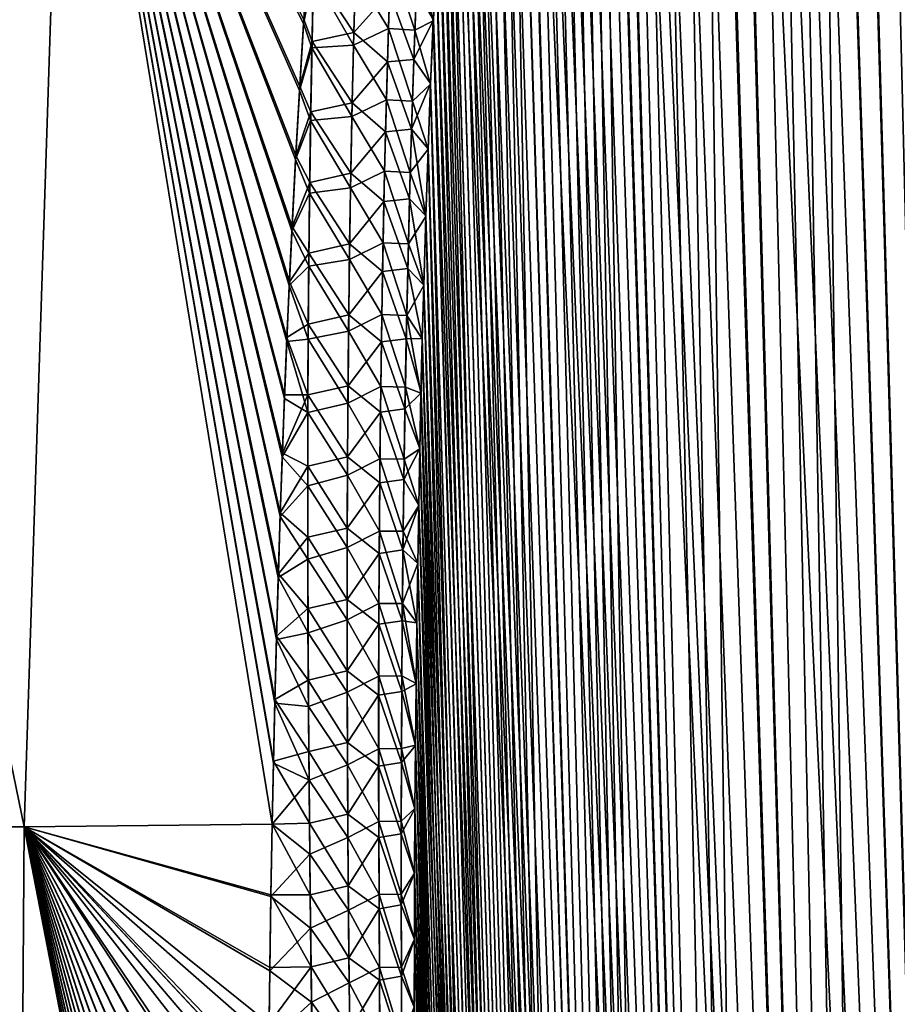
# Model space of a CAD drawing. Header units: metres. Extents: x -109 to 109, y -505 to 40.
# Tile 284 of 331: x 89 to 93.69, y -80.83 to -75.57. Entities that reach past the tile are written whole.
import ezdxf

# ---------------------------------------------------------------- set-up
doc = ezdxf.new("R2010")
doc.units = ezdxf.units.M
doc.layers.add('solid_K244224000C74', color=7, linetype='CONTINUOUS')

msp = doc.modelspace()

# ---------------------------------------------------------------- linework, layer by layer
at = {"layer": 'solid_K244224000C74'}
for points in [[(93.687553, -102.819359, -10.722473), (92.727654, -68.240898, -9.957873), (92.850319, -68.195557, -9.731326)], [(94.380264, -102.819321, 9.522743), (92.856941, -68.193947, 9.719368), (92.734947, -68.23732, 9.944122)], [(93.687553, -102.819359, -10.722473), (92.850319, -68.195557, -9.731326), (92.975037, -68.180695, -9.510736)], [(94.380264, -102.819321, 9.522743), (92.981041, -68.180748, 9.500344), (92.856941, -68.193947, 9.719368)], [(93.687553, -102.819359, -10.722473), (92.975037, -68.180695, -9.510736), (93.103722, -68.195732, -9.292484)], [(94.380264, -102.819321, 9.522743), (93.109276, -68.197083, 9.283277), (92.981041, -68.180748, 9.500344)], [(93.687553, -102.819359, -10.722473), (93.103722, -68.195732, -9.292484), (93.238556, -68.241394, -9.073096)], [(94.380264, -102.819321, 9.522743), (93.243881, -68.243668, 9.064617), (93.109276, -68.197083, 9.283277)], [(93.687553, -102.819359, -10.722473), (92.605217, -68.319817, -10.194491), (92.727654, -68.240898, -9.957873)], [(93.687683, -102.819366, 10.722225), (92.734947, -68.23732, 9.944122), (92.613121, -68.31356, 10.178873)], [(93.687683, -102.819366, 10.722225), (94.380264, -102.819321, 9.522743), (92.734947, -68.23732, 9.944122)], [(94.380058, -102.819336, -9.523075), (93.238556, -68.241394, -9.073096), (93.382187, -68.320358, -8.84892)], [(94.380058, -102.819336, -9.523075), (93.687553, -102.819359, -10.722473), (93.238556, -68.241394, -9.073096)], [(94.380264, -102.819321, 9.522743), (93.387352, -68.323792, 8.841026), (93.243881, -68.243668, 9.064617)], [(93.085175, -102.718887, -11.972528), (92.482307, -68.437492, -10.443848), (92.605217, -68.319817, -10.194491)], [(93.687683, -102.819366, 10.722225), (92.613121, -68.31356, 10.178873), (92.49041, -68.428444, 10.427011)], [(93.687553, -102.819359, -10.722473), (93.085175, -102.718887, -11.972528), (92.605217, -68.319817, -10.194491)], [(94.380058, -102.819336, -9.523075), (93.382187, -68.320358, -8.84892), (93.536407, -68.437996, -8.618258)], [(95.161568, -102.718796, 8.376284), (93.542068, -68.442955, 8.609971), (93.387352, -68.323792, 8.841026)], [(94.380264, -102.819321, 9.522743), (95.161568, -102.718796, 8.376284), (93.387352, -68.323792, 8.841026)], [(93.085175, -102.718887, -11.972528), (92.359482, -68.598389, -10.706372), (92.482307, -68.437492, -10.443848)], [(93.687683, -102.819366, 10.722225), (92.49041, -68.428444, 10.427011), (92.367126, -68.587082, 10.689607)], [(94.380058, -102.819336, -9.523075), (93.536407, -68.437996, -8.618258), (93.702156, -68.598885, -8.380928)], [(95.161568, -102.718796, 8.376284), (93.708611, -68.605797, 8.371897), (93.542068, -68.442955, 8.609971)], [(93.085175, -102.718887, -11.972528), (92.237717, -68.80648, -10.981615), (92.359482, -68.598389, -10.706372)], [(93.687683, -102.819366, 10.722225), (92.367126, -68.587082, 10.689607), (92.244301, -68.793823, 10.966308)], [(93.085175, -102.718887, -11.972528), (92.177711, -68.929382, -11.123451), (92.237717, -68.80648, -10.981615)], [(93.687683, -102.819366, 10.722225), (92.244301, -68.793823, 10.966308), (92.183815, -68.916214, 11.108828)], [(93.085175, -102.718887, -11.972528), (92.118477, -69.065025, -11.267893), (92.177711, -68.929382, -11.123451)], [(93.687683, -102.819366, 10.722225), (92.183815, -68.916214, 11.108828), (92.124107, -69.051445, 11.253963)], [(93.085175, -102.718887, -11.972528), (92.060333, -69.214005, -11.414376), (92.118477, -69.065025, -11.267893)], [(93.085228, -102.718903, 11.972405), (92.124107, -69.051445, 11.253963), (92.065521, -69.200081, 11.401098)], [(93.085228, -102.718903, 11.972405), (93.687683, -102.819366, 10.722225), (92.124107, -69.051445, 11.253963)], [(93.085228, -102.718903, 11.972405), (92.065521, -69.200081, 11.401098), (92.008018, -69.361885, 11.550406)], [(92.575287, -102.516273, -13.271167), (92.003227, -69.376099, -11.563077), (92.060333, -69.214005, -11.414376)], [(93.085175, -102.718887, -11.972528), (92.575287, -102.516273, -13.271167), (92.060333, -69.214005, -11.414376)], [(92.575287, -102.516273, -13.271167), (91.947357, -69.551849, -11.71372), (92.003227, -69.376099, -11.563077)], [(93.085228, -102.718903, 11.972405), (92.008018, -69.361885, 11.550406), (91.951752, -69.537445, 11.701672)], [(92.575287, -102.516273, -13.271167), (91.892822, -69.741516, -11.866115), (91.947357, -69.551849, -11.71372)], [(93.085228, -102.718903, 11.972405), (91.951752, -69.537445, 11.701672), (91.89682, -69.727036, 11.854755)], [(92.575287, -102.516273, -13.271167), (91.839638, -69.945023, -12.020344), (91.892822, -69.741516, -11.866115)], [(93.085228, -102.718903, 11.972405), (91.89682, -69.727036, 11.854755), (91.843239, -69.930588, 12.009709)], [(93.085228, -102.718903, 11.972405), (91.843239, -69.930588, 12.009709), (91.791153, -70.148834, 12.166296)], [(92.575287, -102.516273, -13.271167), (91.787926, -70.163132, -12.176224), (91.839638, -69.945023, -12.020344)], [(92.575287, -102.516273, -13.271167), (91.737694, -70.39566, -12.333764), (91.787926, -70.163132, -12.176224)], [(93.085228, -102.718903, 11.972405), (91.791153, -70.148834, 12.166296), (91.740585, -70.381607, 12.324515)], [(92.575287, -102.516273, -13.271167), (91.689018, -70.643066, -12.49292), (91.737694, -70.39566, -12.333764)], [(93.085228, -102.718903, 11.972405), (91.740585, -70.381607, 12.324515), (91.691589, -70.629356, 12.484334)], [(92.575287, -102.516273, -13.271167), (91.641975, -70.906036, -12.653593), (91.689018, -70.643066, -12.49292)], [(93.085228, -102.718903, 11.972405), (91.691589, -70.629356, 12.484334), (91.644249, -70.892731, 12.645655)], [(92.575287, -102.516273, -13.271167), (91.596565, -71.184235, -12.81581), (91.641975, -70.906036, -12.653593)], [(92.575294, -102.516273, 13.271149), (91.644249, -70.892731, 12.645655), (91.598572, -71.171425, 12.808501)], [(92.575294, -102.516273, 13.271149), (93.085228, -102.718903, 11.972405), (91.644249, -70.892731, 12.645655)], [(92.161346, -102.208305, -14.616208), (91.552879, -71.478668, -12.979512), (91.596565, -71.184235, -12.81581)], [(92.575294, -102.516273, 13.271149), (91.598572, -71.171425, 12.808501), (91.554619, -71.466408, 12.972818)], [(92.575287, -102.516273, -13.271167), (92.161346, -102.208305, -14.616208), (91.596565, -71.184235, -12.81581)], [(92.161346, -102.208305, -14.616208), (91.510941, -71.789551, -13.144675), (91.552879, -71.478668, -12.979512)], [(92.575294, -102.516273, 13.271149), (91.554619, -71.466408, 12.972818), (91.512451, -71.777885, 13.138582)], [(92.575294, -102.516273, 13.271149), (91.512451, -71.777885, 13.138582), (91.472076, -72.105949, 13.305785)], [(92.161346, -102.208305, -14.616208), (91.470779, -72.116959, -13.311293), (91.510941, -71.789551, -13.144675)], [(92.161346, -102.208305, -14.616208), (91.432487, -72.462158, -13.479303), (91.470779, -72.116959, -13.311293)], [(92.575294, -102.516273, 13.271149), (91.472076, -72.105949, 13.305785), (91.433578, -72.451843, 13.474362)], [(92.161346, -102.208305, -14.616208), (91.40799, -72.701927, -13.592093), (91.432487, -72.462158, -13.479303)], [(92.575294, -102.516273, 13.271149), (91.433578, -72.451843, 13.474362), (91.408966, -72.692101, 13.587521)], [(92.161346, -102.208305, -14.616208), (91.384338, -72.9496, -13.705495), (91.40799, -72.701927, -13.592093)], [(92.575294, -102.516273, 13.271149), (91.408966, -72.692101, 13.587521), (91.385201, -72.940277, 13.701282)], [(92.161346, -102.208305, -14.616208), (91.361557, -73.205666, -13.81948), (91.384338, -72.9496, -13.705495)], [(92.575294, -102.516273, 13.271149), (91.385201, -72.940277, 13.701282), (91.362312, -73.196869, 13.815616)], [(89.022659, -79.883408, -18.383165), (87.621574, -79.883408, -19.263136), (87.632942, -73.114449, -17.304005)], [(87.62159, -79.883408, 19.263128), (89.022682, -79.883408, 18.383152), (87.633018, -73.114449, 17.303957)], [(89.022659, -79.883408, -18.383165), (87.632942, -73.114449, -17.304005), (89.243698, -73.114449, -16.154539)], [(89.022682, -79.883408, 18.383152), (89.24379, -73.114449, 16.154469), (87.633018, -73.114449, 17.303957)], [(90.350464, -79.868698, -17.400587), (89.022659, -79.883408, -18.383165), (89.243698, -73.114449, -16.154539)], [(89.022682, -79.883408, 18.383152), (90.350464, -79.868629, 17.40057), (89.24379, -73.114449, 16.154469)], [(90.357277, -79.542076, -17.30385), (90.350464, -79.868698, -17.400587), (89.243698, -73.114449, -16.154539)], [(90.364746, -79.221649, -17.20693), (90.357277, -79.542076, -17.30385), (89.243698, -73.114449, -16.154539)], [(90.373482, -78.881996, -17.102007), (90.364746, -79.221649, -17.20693), (89.243698, -73.114449, -16.154539)], [(90.382851, -78.548935, -16.996912), (90.373482, -78.881996, -17.102007), (89.243698, -73.114449, -16.154539)], [(90.393066, -78.223076, -16.891724), (90.382851, -78.548935, -16.996912), (89.243698, -73.114449, -16.154539)], [(90.404129, -77.904388, -16.786482), (90.393066, -78.223076, -16.891724), (89.243698, -73.114449, -16.154539)], [(90.415993, -77.592575, -16.681208), (90.404129, -77.904388, -16.786482), (89.243698, -73.114449, -16.154539)], [(90.428566, -77.2873, -16.575918), (90.415993, -77.592575, -16.681208), (89.243698, -73.114449, -16.154539)], [(90.441795, -76.988243, -16.470633), (90.428566, -77.2873, -16.575918), (89.243698, -73.114449, -16.154539)], [(90.45562, -76.695183, -16.365362), (90.441795, -76.988243, -16.470633), (89.243698, -73.114449, -16.154539)], [(90.475288, -76.314552, -16.225111), (90.45562, -76.695183, -16.365362), (89.243698, -73.114449, -16.154539)], [(90.496353, -75.945259, -16.085047), (90.475288, -76.314552, -16.225111), (89.243698, -73.114449, -16.154539)], [(90.518623, -75.586678, -15.945222), (90.496353, -75.945259, -16.085047), (89.243698, -73.114449, -16.154539)], [(90.541954, -75.23819, -15.805678), (90.518623, -75.586678, -15.945222), (89.243698, -73.114449, -16.154539)], [(90.497643, -75.923439, 16.076656), (90.52005, -75.564568, 15.936481), (89.24379, -73.114449, 16.154469)], [(90.476463, -76.293045, 16.217066), (90.497643, -75.923439, 16.076656), (89.24379, -73.114449, 16.154469)], [(90.456665, -76.674004, 16.35766), (90.476463, -76.293045, 16.217066), (89.24379, -73.114449, 16.154469)], [(90.442757, -76.967331, 16.463184), (90.456665, -76.674004, 16.35766), (89.24379, -73.114449, 16.154469)], [(90.429451, -77.266655, 16.568724), (90.442757, -76.967331, 16.463184), (89.24379, -73.114449, 16.154469)], [(90.416794, -77.57222, 16.674261), (90.429451, -77.266655, 16.568724), (89.24379, -73.114449, 16.154469)], [(90.404861, -77.884331, 16.779783), (90.416794, -77.57222, 16.674261), (89.24379, -73.114449, 16.154469)], [(90.393715, -78.203323, 16.885271), (90.404861, -77.884331, 16.779783), (89.24379, -73.114449, 16.154469)], [(90.383438, -78.529495, 16.990702), (90.393715, -78.203323, 16.885271), (89.24379, -73.114449, 16.154469)], [(90.374001, -78.862877, 17.096033), (90.383438, -78.529495, 16.990702), (89.24379, -73.114449, 16.154469)], [(90.365204, -79.202866, 17.201191), (90.374001, -78.862877, 17.096033), (89.24379, -73.114449, 16.154469)], [(90.357483, -79.532463, 17.300978), (90.365204, -79.202866, 17.201191), (89.24379, -73.114449, 16.154469)], [(90.350464, -79.868629, 17.40057), (90.357483, -79.532463, 17.300978), (89.24379, -73.114449, 16.154469)], [(92.575294, -102.516273, 13.271149), (91.362312, -73.196869, 13.815616), (91.34034, -73.462181, 13.930505)], [(92.161346, -102.208305, -14.616208), (91.339684, -73.470436, -13.934031), (91.361557, -73.205666, -13.81948)], [(92.575294, -102.516273, 13.271149), (91.34034, -73.462181, 13.930505), (91.319244, -73.73571, 14.045978)], [(92.161346, -102.208305, -14.616208), (91.318672, -73.743416, -14.049176), (91.339684, -73.470436, -13.934031)], [(92.161346, -102.208305, -14.616208), (91.298576, -74.024963, -14.164884), (91.318672, -73.743416, -14.049176)], [(92.161339, -102.208298, 14.616241), (91.319244, -73.73571, 14.045978), (91.299057, -74.01783, 14.162003)], [(92.161339, -102.208298, 14.616241), (92.575294, -102.516273, 13.271149), (91.319244, -73.73571, 14.045978)], [(91.991692, -102.013245, -15.30547), (91.279404, -74.315659, -14.281111), (91.298576, -74.024963, -14.164884)], [(92.161339, -102.208298, 14.616241), (91.299057, -74.01783, 14.162003), (91.279823, -74.309105, 14.278535)], [(92.161346, -102.208305, -14.616208), (91.991692, -102.013245, -15.30547), (91.298576, -74.024963, -14.164884)], [(91.991692, -102.013245, -15.30547), (91.2612, -74.615837, -14.397833), (91.279404, -74.315659, -14.281111)], [(92.161339, -102.208298, 14.616241), (91.279823, -74.309105, 14.278535), (91.261543, -74.609863, 14.395551)], [(91.991692, -102.013245, -15.30547), (91.243927, -74.924911, -14.515097), (91.2612, -74.615837, -14.397833)], [(92.161339, -102.208298, 14.616241), (91.261543, -74.609863, 14.395551), (91.244209, -74.919533, 14.513095)], [(91.991692, -102.013245, -15.30547), (91.227608, -75.243347, -14.632849), (91.243927, -74.924911, -14.515097)], [(92.161339, -102.208298, 14.616241), (91.244209, -74.919533, 14.513095), (91.227844, -75.238571, 14.631117)], [(90.571304, -75.329353, -15.810246), (90.518623, -75.586678, -15.945222), (90.541954, -75.23819, -15.805678)], [(90.795502, -75.322144, -15.564794), (90.984802, -75.233055, -15.255781), (90.972168, -75.612907, -15.391728)], [(91.114044, -75.622757, -15.091098), (90.972168, -75.612907, -15.391728), (90.984802, -75.233055, -15.255781)], [(91.128937, -75.244736, -14.955841), (91.114044, -75.622757, -15.091098), (90.984802, -75.233055, -15.255781)], [(91.128937, -75.244736, -14.955841), (91.212296, -75.5718, -14.751021), (91.114044, -75.622757, -15.091098)], [(91.122101, -75.409203, 15.015541), (91.212486, -75.567635, 14.749548), (91.227844, -75.238571, 14.631117)], [(91.128937, -75.244736, -14.955841), (91.227608, -75.243347, -14.632849), (91.212296, -75.5718, -14.751021)], [(91.991692, -102.013245, -15.30547), (91.212296, -75.5718, -14.751021), (91.227608, -75.243347, -14.632849)], [(92.161339, -102.208298, 14.616241), (91.227844, -75.238571, 14.631117), (91.212486, -75.567635, 14.749548)], [(90.563446, -75.682312, 15.936721), (90.571808, -75.30645, 15.801976), (90.52005, -75.564568, 15.936481)], [(90.786888, -75.634125, 15.676432), (90.571808, -75.30645, 15.801976), (90.563446, -75.682312, 15.936721)], [(90.786888, -75.634125, 15.676432), (90.797203, -75.258972, 15.542088), (90.571808, -75.30645, 15.801976)], [(90.978172, -75.42067, 15.323739), (90.797203, -75.258972, 15.542088), (90.786888, -75.634125, 15.676432)], [(90.571304, -75.329353, -15.810246), (90.56282, -75.716858, -15.948851), (90.518623, -75.586678, -15.945222)], [(90.785347, -75.70237, -15.700244), (90.56282, -75.716858, -15.948851), (90.571304, -75.329353, -15.810246)], [(90.795502, -75.322144, -15.564794), (90.785347, -75.70237, -15.700244), (90.571304, -75.329353, -15.810246)], [(90.795502, -75.322144, -15.564794), (90.972168, -75.612907, -15.391728), (90.785347, -75.70237, -15.700244)], [(91.108246, -75.779449, 15.146378), (91.122101, -75.409203, 15.015541), (90.978172, -75.42067, 15.323739)], [(91.108246, -75.779449, 15.146378), (91.212486, -75.567635, 14.749548), (91.122101, -75.409203, 15.015541)], [(90.966599, -75.792351, 15.454904), (90.978172, -75.42067, 15.323739), (90.786888, -75.634125, 15.676432)], [(91.108246, -75.779449, 15.146378), (90.978172, -75.42067, 15.323739), (90.966599, -75.792351, 15.454904)], [(90.563446, -75.682312, 15.936721), (90.52005, -75.564568, 15.936481), (90.497643, -75.923439, 16.076656)], [(91.108246, -75.779449, 15.146378), (91.198158, -75.907059, 14.868356), (91.212486, -75.567635, 14.749548)], [(91.114044, -75.622757, -15.091098), (91.212296, -75.5718, -14.751021), (91.198013, -75.910622, -14.869582)], [(91.991692, -102.013245, -15.30547), (91.198013, -75.910622, -14.869582), (91.212296, -75.5718, -14.751021)], [(91.991684, -102.013237, 15.305506), (91.212486, -75.567635, 14.749548), (91.198158, -75.907059, 14.868356)], [(91.991684, -102.013237, 15.305506), (92.161339, -102.208298, 14.616241), (91.212486, -75.567635, 14.749548)], [(90.56282, -75.716858, -15.948851), (90.496353, -75.945259, -16.085047), (90.518623, -75.586678, -15.945222)], [(90.785347, -75.70237, -15.700244), (90.972168, -75.612907, -15.391728), (90.961159, -75.993935, -15.524176)], [(91.100838, -76.002136, -15.222906), (90.961159, -75.993935, -15.524176), (90.972168, -75.612907, -15.391728)], [(91.114044, -75.622757, -15.091098), (91.100838, -76.002136, -15.222906), (90.972168, -75.612907, -15.391728)], [(91.114044, -75.622757, -15.091098), (91.198013, -75.910622, -14.869582), (91.100838, -76.002136, -15.222906)], [(90.778099, -76.010284, 15.807333), (90.786888, -75.634125, 15.676432), (90.563446, -75.682312, 15.936721)], [(90.966599, -75.792351, 15.454904), (90.786888, -75.634125, 15.676432), (90.778099, -76.010284, 15.807333)], [(90.56282, -75.716858, -15.948851), (90.555862, -76.105255, -16.083813), (90.496353, -75.945259, -16.085047)], [(90.556541, -76.059029, 16.068012), (90.563446, -75.682312, 15.936721), (90.497643, -75.923439, 16.076656)], [(90.776718, -76.083588, -15.832211), (90.555862, -76.105255, -16.083813), (90.56282, -75.716858, -15.948851)], [(90.778099, -76.010284, 15.807333), (90.563446, -75.682312, 15.936721), (90.556541, -76.059029, 16.068012)], [(90.785347, -75.70237, -15.700244), (90.776718, -76.083588, -15.832211), (90.56282, -75.716858, -15.948851)], [(90.785347, -75.70237, -15.700244), (90.961159, -75.993935, -15.524176), (90.776718, -76.083588, -15.832211)], [(91.095963, -76.150963, 15.273969), (91.108246, -75.779449, 15.146378), (90.966599, -75.792351, 15.454904)], [(91.095963, -76.150963, 15.273969), (91.198158, -75.907059, 14.868356), (91.108246, -75.779449, 15.146378)], [(90.956543, -76.165131, 15.582787), (90.966599, -75.792351, 15.454904), (90.778099, -76.010284, 15.807333)], [(91.095963, -76.150963, 15.273969), (90.966599, -75.792351, 15.454904), (90.956543, -76.165131, 15.582787)], [(90.556541, -76.059029, 16.068012), (90.497643, -75.923439, 16.076656), (90.476463, -76.293045, 16.217066)], [(91.095963, -76.150963, 15.273969), (91.184822, -76.256195, 14.98761), (91.198158, -75.907059, 14.868356)], [(91.100838, -76.002136, -15.222906), (91.198013, -75.910622, -14.869582), (91.184715, -76.259148, -14.9886)], [(91.847855, -101.790222, -16.005117), (91.184715, -76.259148, -14.9886), (91.198013, -75.910622, -14.869582)], [(91.991684, -102.013237, 15.305506), (91.198158, -75.907059, 14.868356), (91.184822, -76.256195, 14.98761)], [(91.991692, -102.013245, -15.30547), (91.847855, -101.790222, -16.005117), (91.198013, -75.910622, -14.869582)], [(90.555862, -76.105255, -16.083813), (90.475288, -76.314552, -16.225111), (90.496353, -75.945259, -16.085047)], [(90.770721, -76.387367, 15.934959), (90.778099, -76.010284, 15.807333), (90.556541, -76.059029, 16.068012)], [(90.956543, -76.165131, 15.582787), (90.778099, -76.010284, 15.807333), (90.770721, -76.387367, 15.934959)], [(90.776718, -76.083588, -15.832211), (90.961159, -75.993935, -15.524176), (90.95166, -76.376076, -15.653276)], [(91.089203, -76.382782, -15.351422), (90.95166, -76.376076, -15.653276), (90.961159, -75.993935, -15.524176)], [(91.100838, -76.002136, -15.222906), (91.089203, -76.382782, -15.351422), (90.961159, -75.993935, -15.524176)], [(91.100838, -76.002136, -15.222906), (91.184715, -76.259148, -14.9886), (91.089203, -76.382782, -15.351422)], [(90.550987, -76.436539, 16.196011), (90.556541, -76.059029, 16.068012), (90.476463, -76.293045, 16.217066)], [(90.770721, -76.387367, 15.934959), (90.556541, -76.059029, 16.068012), (90.550987, -76.436539, 16.196011)], [(90.776718, -76.083588, -15.832211), (90.769524, -76.465752, -15.960835), (90.555862, -76.105255, -16.083813)], [(90.776718, -76.083588, -15.832211), (90.95166, -76.376076, -15.653276), (90.769524, -76.465752, -15.960835)], [(90.555862, -76.105255, -16.083813), (90.550331, -76.494499, -16.215279), (90.475288, -76.314552, -16.225111)], [(90.769524, -76.465752, -15.960835), (90.550331, -76.494499, -16.215279), (90.555862, -76.105255, -16.083813)], [(91.085144, -76.523643, 15.398458), (91.095963, -76.150963, 15.273969), (90.956543, -76.165131, 15.582787)], [(91.085144, -76.523643, 15.398458), (91.172516, -76.615616, 15.107229), (91.095963, -76.150963, 15.273969)], [(91.095963, -76.150963, 15.273969), (91.172516, -76.615616, 15.107229), (91.184822, -76.256195, 14.98761)], [(90.947876, -76.538933, 15.70754), (90.956543, -76.165131, 15.582787), (90.770721, -76.387367, 15.934959)], [(91.085144, -76.523643, 15.398458), (90.956543, -76.165131, 15.582787), (90.947876, -76.538933, 15.70754)], [(91.991684, -102.013237, 15.305506), (91.184822, -76.256195, 14.98761), (91.172516, -76.615616, 15.107229)], [(90.550987, -76.436539, 16.196011), (90.476463, -76.293045, 16.217066), (90.456665, -76.674004, 16.35766)], [(91.089203, -76.382782, -15.351422), (91.184715, -76.259148, -14.9886), (91.17244, -76.61795, -15.107995)], [(91.847855, -101.790222, -16.005117), (91.17244, -76.61795, -15.107995), (91.184715, -76.259148, -14.9886)], [(90.550331, -76.494499, -16.215279), (90.45562, -76.695183, -16.365362), (90.475288, -76.314552, -16.225111)], [(90.764656, -76.76532, 16.059439), (90.770721, -76.387367, 15.934959), (90.550987, -76.436539, 16.196011)], [(90.947876, -76.538933, 15.70754), (90.770721, -76.387367, 15.934959), (90.764656, -76.76532, 16.059439)], [(90.769524, -76.465752, -15.960835), (90.95166, -76.376076, -15.653276), (90.943588, -76.759247, -15.779156)], [(91.079048, -76.764603, -15.476766), (90.943588, -76.759247, -15.779156), (90.95166, -76.376076, -15.653276)], [(91.089203, -76.382782, -15.351422), (91.079048, -76.764603, -15.476766), (90.95166, -76.376076, -15.653276)], [(91.089203, -76.382782, -15.351422), (91.17244, -76.61795, -15.107995), (91.079048, -76.764603, -15.476766)], [(90.5467, -76.814804, 16.320837), (90.550987, -76.436539, 16.196011), (90.456665, -76.674004, 16.35766)], [(90.764656, -76.76532, 16.059439), (90.550987, -76.436539, 16.196011), (90.5467, -76.814804, 16.320837)], [(90.769524, -76.465752, -15.960835), (90.763672, -76.848808, -16.086243), (90.550331, -76.494499, -16.215279)], [(90.769524, -76.465752, -15.960835), (90.943588, -76.759247, -15.779156), (90.763672, -76.848808, -16.086243)], [(90.550331, -76.494499, -16.215279), (90.546143, -76.884544, -16.343388), (90.45562, -76.695183, -16.365362)], [(90.763672, -76.848808, -16.086243), (90.546143, -76.884544, -16.343388), (90.550331, -76.494499, -16.215279)], [(90.940536, -76.913689, 15.829275), (90.947876, -76.538933, 15.70754), (90.764656, -76.76532, 16.059439)], [(91.075706, -76.897423, 15.519967), (90.947876, -76.538933, 15.70754), (90.940536, -76.913689, 15.829275)], [(91.075706, -76.897423, 15.519967), (91.085144, -76.523643, 15.398458), (90.947876, -76.538933, 15.70754)], [(91.075706, -76.897423, 15.519967), (91.161293, -76.986061, 15.227113), (91.085144, -76.523643, 15.398458)], [(91.085144, -76.523643, 15.398458), (91.161293, -76.986061, 15.227113), (91.172516, -76.615616, 15.107229)], [(91.079048, -76.764603, -15.476766), (91.17244, -76.61795, -15.107995), (91.16124, -76.987785, -15.227665)], [(91.847855, -101.790222, -16.005117), (91.16124, -76.987785, -15.227665), (91.17244, -76.61795, -15.107995)], [(91.991684, -102.013237, 15.305506), (91.172516, -76.615616, 15.107229), (91.161293, -76.986061, 15.227113)], [(90.5467, -76.814804, 16.320837), (90.456665, -76.674004, 16.35766), (90.442757, -76.967331, 16.463184)], [(90.546143, -76.884544, -16.343388), (90.441795, -76.988243, -16.470633), (90.45562, -76.695183, -16.365362)], [(90.759834, -77.144096, 16.18088), (90.764656, -76.76532, 16.059439), (90.5467, -76.814804, 16.320837)], [(90.940536, -76.913689, 15.829275), (90.764656, -76.76532, 16.059439), (90.759834, -77.144096, 16.18088)], [(90.763672, -76.848808, -16.086243), (90.943588, -76.759247, -15.779156), (90.936852, -77.143394, -15.901934)], [(91.070274, -77.14753, -15.599052), (90.936852, -77.143394, -15.901934), (90.943588, -76.759247, -15.779156)], [(91.079048, -76.764603, -15.476766), (91.070274, -77.14753, -15.599052), (90.943588, -76.759247, -15.779156)], [(91.079048, -76.764603, -15.476766), (91.16124, -76.987785, -15.227665), (91.070274, -77.14753, -15.599052)], [(90.543602, -77.193787, 16.442612), (90.5467, -76.814804, 16.320837), (90.442757, -76.967331, 16.463184)], [(90.759834, -77.144096, 16.18088), (90.5467, -76.814804, 16.320837), (90.543602, -77.193787, 16.442612)], [(90.546143, -76.884544, -16.343388), (90.543198, -77.275337, -16.468279), (90.441795, -76.988243, -16.470633)], [(90.759079, -77.232697, -16.208559), (90.543198, -77.275337, -16.468279), (90.546143, -76.884544, -16.343388)], [(90.763672, -76.848808, -16.086243), (90.759079, -77.232697, -16.208559), (90.546143, -76.884544, -16.343388)], [(90.763672, -76.848808, -16.086243), (90.936852, -77.143394, -15.901934), (90.759079, -77.232697, -16.208559)], [(90.934425, -77.289352, 15.948098), (90.940536, -76.913689, 15.829275), (90.759834, -77.144096, 16.18088)], [(91.067558, -77.272232, 15.638593), (90.940536, -76.913689, 15.829275), (90.934425, -77.289352, 15.948098)], [(91.067558, -77.272232, 15.638593), (91.075706, -76.897423, 15.519967), (90.940536, -76.913689, 15.829275)], [(91.067558, -77.272232, 15.638593), (91.153595, -77.271439, 15.317158), (91.075706, -76.897423, 15.519967)], [(91.075706, -76.897423, 15.519967), (91.153595, -77.271439, 15.317158), (91.161293, -76.986061, 15.227113)], [(90.543198, -77.275337, -16.468279), (90.428566, -77.2873, -16.575918), (90.441795, -76.988243, -16.470633)], [(90.543602, -77.193787, 16.442612), (90.442757, -76.967331, 16.463184), (90.429451, -77.266655, 16.568724)], [(91.070274, -77.14753, -15.599052), (91.16124, -76.987785, -15.227665), (91.153564, -77.272713, -15.317557)], [(91.847855, -101.790222, -16.005117), (91.153564, -77.272713, -15.317557), (91.16124, -76.987785, -15.227665)], [(91.991684, -102.013237, 15.305506), (91.161293, -76.986061, 15.227113), (91.153595, -77.271439, 15.317158)], [(90.75618, -77.523651, 16.299398), (90.759834, -77.144096, 16.18088), (90.543602, -77.193787, 16.442612)], [(90.934425, -77.289352, 15.948098), (90.759834, -77.144096, 16.18088), (90.75618, -77.523651, 16.299398)], [(90.759079, -77.232697, -16.208559), (90.936852, -77.143394, -15.901934), (90.931358, -77.52845, -16.021734)], [(91.062805, -77.531494, -15.718397), (90.931358, -77.52845, -16.021734), (90.936852, -77.143394, -15.901934)], [(91.070274, -77.14753, -15.599052), (91.062805, -77.531494, -15.718397), (90.936852, -77.143394, -15.901934)], [(91.070274, -77.14753, -15.599052), (91.146469, -77.56356, -15.407648), (91.062805, -77.531494, -15.718397)], [(91.070274, -77.14753, -15.599052), (91.153564, -77.272713, -15.317557), (91.146469, -77.56356, -15.407648)], [(90.541611, -77.573448, 16.561447), (90.543602, -77.193787, 16.442612), (90.429451, -77.266655, 16.568724)], [(90.75618, -77.523651, 16.299398), (90.543602, -77.193787, 16.442612), (90.541611, -77.573448, 16.561447)], [(90.759079, -77.232697, -16.208559), (90.755646, -77.617363, -16.327915), (90.543198, -77.275337, -16.468279)], [(90.759079, -77.232697, -16.208559), (90.931358, -77.52845, -16.021734), (90.755646, -77.617363, -16.327915)], [(90.541405, -77.66684, -16.590088), (90.415993, -77.592575, -16.681208), (90.428566, -77.2873, -16.575918)], [(90.541611, -77.573448, 16.561447), (90.429451, -77.266655, 16.568724), (90.416794, -77.57222, 16.674261)], [(90.543198, -77.275337, -16.468279), (90.541405, -77.66684, -16.590088), (90.428566, -77.2873, -16.575918)], [(90.755646, -77.617363, -16.327915), (90.541405, -77.66684, -16.590088), (90.543198, -77.275337, -16.468279)], [(90.929482, -77.665863, 16.064114), (90.934425, -77.289352, 15.948098), (90.75618, -77.523651, 16.299398)], [(91.060631, -77.64801, 15.754434), (90.934425, -77.289352, 15.948098), (90.929482, -77.665863, 16.064114)], [(91.060631, -77.64801, 15.754434), (91.067558, -77.272232, 15.638593), (90.934425, -77.289352, 15.948098)], [(91.060631, -77.64801, 15.754434), (91.146492, -77.562737, 15.407394), (91.067558, -77.272232, 15.638593)], [(91.067558, -77.272232, 15.638593), (91.146492, -77.562737, 15.407394), (91.153595, -77.271439, 15.317158)], [(91.847855, -101.790222, -16.005117), (91.146469, -77.56356, -15.407648), (91.153564, -77.272713, -15.317557)], [(91.991684, -102.013237, 15.305506), (91.153595, -77.271439, 15.317158), (91.146492, -77.562737, 15.407394)], [(90.541611, -77.573448, 16.561447), (90.416794, -77.57222, 16.674261), (90.404861, -77.884331, 16.779783)], [(90.540649, -77.953743, 16.67746), (90.541611, -77.573448, 16.561447), (90.404861, -77.884331, 16.779783)], [(90.753601, -77.903938, 16.415104), (90.541611, -77.573448, 16.561447), (90.540649, -77.953743, 16.67746)], [(90.753601, -77.903938, 16.415104), (90.75618, -77.523651, 16.299398), (90.541611, -77.573448, 16.561447)], [(90.929482, -77.665863, 16.064114), (90.75618, -77.523651, 16.299398), (90.753601, -77.903938, 16.415104)], [(90.755646, -77.617363, -16.327915), (90.931358, -77.52845, -16.021734), (90.927025, -77.914352, -16.138672)], [(91.056549, -77.916412, -15.834911), (90.927025, -77.914352, -16.138672), (90.931358, -77.52845, -16.021734)], [(91.062805, -77.531494, -15.718397), (91.056549, -77.916412, -15.834911), (90.931358, -77.52845, -16.021734)], [(91.062805, -77.531494, -15.718397), (91.139977, -77.86055, -15.497899), (91.056549, -77.916412, -15.834911)], [(91.060631, -77.64801, 15.754434), (91.139984, -77.860176, 15.497785), (91.146492, -77.562737, 15.407394)], [(91.062805, -77.531494, -15.718397), (91.146469, -77.56356, -15.407648), (91.139977, -77.86055, -15.497899)], [(91.847855, -101.790222, -16.005117), (91.139977, -77.86055, -15.497899), (91.146469, -77.56356, -15.407648)], [(91.991684, -102.013237, 15.305506), (91.146492, -77.562737, 15.407394), (91.139984, -77.860176, 15.497785)], [(90.541405, -77.66684, -16.590088), (90.404129, -77.904388, -16.786482), (90.415993, -77.592575, -16.681208)], [(90.755646, -77.617363, -16.327915), (90.753311, -78.002769, -16.444414), (90.541405, -77.66684, -16.590088)], [(90.755646, -77.617363, -16.327915), (90.927025, -77.914352, -16.138672), (90.753311, -78.002769, -16.444414)], [(90.541405, -77.66684, -16.590088), (90.540695, -78.059013, -16.708921), (90.404129, -77.904388, -16.786482)], [(90.753311, -78.002769, -16.444414), (90.540695, -78.059013, -16.708921), (90.541405, -77.66684, -16.590088)], [(90.925629, -78.043175, 16.177423), (90.929482, -77.665863, 16.064114), (90.753601, -77.903938, 16.415104)], [(91.054848, -78.024696, 15.86759), (90.929482, -77.665863, 16.064114), (90.925629, -78.043175, 16.177423)], [(91.054848, -78.024696, 15.86759), (91.060631, -77.64801, 15.754434), (90.929482, -77.665863, 16.064114)], [(91.054848, -78.024696, 15.86759), (91.139984, -77.860176, 15.497785), (91.060631, -77.64801, 15.754434)], [(90.540649, -77.953743, 16.67746), (90.404861, -77.884331, 16.779783), (90.393715, -78.203323, 16.885271)], [(91.054848, -78.024696, 15.86759), (91.134102, -78.164101, 15.588267), (91.139984, -77.860176, 15.497785)], [(91.056549, -77.916412, -15.834911), (91.139977, -77.86055, -15.497899), (91.134102, -78.164032, -15.588249)], [(91.991684, -102.013237, 15.305506), (91.139984, -77.860176, 15.497785), (91.134102, -78.164101, 15.588267)], [(91.847855, -101.790222, -16.005117), (91.134102, -78.164032, -15.588249), (91.139977, -77.86055, -15.497899)], [(90.540695, -78.059013, -16.708921), (90.393066, -78.223076, -16.891724), (90.404129, -77.904388, -16.786482)], [(90.752045, -78.284912, 16.528097), (90.753601, -77.903938, 16.415104), (90.540649, -77.953743, 16.67746)], [(90.925629, -78.043175, 16.177423), (90.753601, -77.903938, 16.415104), (90.752045, -78.284912, 16.528097)], [(90.753311, -78.002769, -16.444414), (90.927025, -77.914352, -16.138672), (90.92379, -78.301056, -16.252834)], [(91.051437, -78.302231, -15.948687), (90.92379, -78.301056, -16.252834), (90.927025, -77.914352, -16.138672)], [(91.056549, -77.916412, -15.834911), (91.051437, -78.302231, -15.948687), (90.927025, -77.914352, -16.138672)], [(91.056549, -77.916412, -15.834911), (91.134102, -78.164032, -15.588249), (91.051437, -78.302231, -15.948687)], [(90.540665, -78.334648, 16.790745), (90.540649, -77.953743, 16.67746), (90.393715, -78.203323, 16.885271)], [(90.752045, -78.284912, 16.528097), (90.540649, -77.953743, 16.67746), (90.540665, -78.334648, 16.790745)], [(90.753311, -78.002769, -16.444414), (90.751999, -78.388878, -16.558144), (90.540695, -78.059013, -16.708921)], [(90.753311, -78.002769, -16.444414), (90.92379, -78.301056, -16.252834), (90.751999, -78.388878, -16.558144)], [(90.922791, -78.421234, 16.28812), (90.925629, -78.043175, 16.177423), (90.752045, -78.284912, 16.528097)], [(91.05014, -78.402222, 15.978153), (90.925629, -78.043175, 16.177423), (90.922791, -78.421234, 16.28812)], [(91.05014, -78.402222, 15.978153), (91.054848, -78.024696, 15.86759), (90.925629, -78.043175, 16.177423)], [(91.05014, -78.402222, 15.978153), (91.134102, -78.164101, 15.588267), (91.054848, -78.024696, 15.86759)], [(90.540695, -78.059013, -16.708921), (90.541008, -78.45182, -16.824869), (90.393066, -78.223076, -16.891724)], [(90.751999, -78.388878, -16.558144), (90.541008, -78.45182, -16.824869), (90.540695, -78.059013, -16.708921)], [(90.540665, -78.334648, 16.790745), (90.393715, -78.203323, 16.885271), (90.383438, -78.529495, 16.990702)], [(91.05014, -78.402222, 15.978153), (91.12886, -78.474892, 15.67878), (91.134102, -78.164101, 15.588267)], [(91.051437, -78.302231, -15.948687), (91.134102, -78.164032, -15.588249), (91.128868, -78.474373, -15.678636)], [(91.847847, -101.790215, 16.005148), (91.134102, -78.164101, 15.588267), (91.12886, -78.474892, 15.67878)], [(91.847855, -101.790222, -16.005117), (91.128868, -78.474373, -15.678636), (91.134102, -78.164032, -15.588249)], [(91.847847, -101.790215, 16.005148), (91.991684, -102.013237, 15.305506), (91.134102, -78.164101, 15.588267)], [(90.541008, -78.45182, -16.824869), (90.382851, -78.548935, -16.996912), (90.393066, -78.223076, -16.891724)], [(90.751442, -78.666542, 16.638456), (90.752045, -78.284912, 16.528097), (90.540665, -78.334648, 16.790745)], [(90.922791, -78.421234, 16.28812), (90.752045, -78.284912, 16.528097), (90.751442, -78.666542, 16.638456)], [(90.751999, -78.388878, -16.558144), (90.92379, -78.301056, -16.252834), (90.921585, -78.68853, -16.364304)], [(91.047401, -78.688904, -16.059799), (90.921585, -78.68853, -16.364304), (90.92379, -78.301056, -16.252834)], [(91.051437, -78.302231, -15.948687), (91.047401, -78.688904, -16.059799), (90.92379, -78.301056, -16.252834)], [(91.051437, -78.302231, -15.948687), (91.128868, -78.474373, -15.678636), (91.047401, -78.688904, -16.059799)], [(90.541588, -78.716133, 16.901381), (90.540665, -78.334648, 16.790745), (90.383438, -78.529495, 16.990702)], [(90.751442, -78.666542, 16.638456), (90.540665, -78.334648, 16.790745), (90.541588, -78.716133, 16.901381)], [(90.751999, -78.388878, -16.558144), (90.751663, -78.77565, -16.669186), (90.541008, -78.45182, -16.824869)], [(90.751999, -78.388878, -16.558144), (90.921585, -78.68853, -16.364304), (90.751663, -78.77565, -16.669186)], [(91.046448, -78.780556, 16.086195), (91.05014, -78.402222, 15.978153), (90.922791, -78.421234, 16.28812)], [(91.046448, -78.780556, 16.086195), (91.124283, -78.792862, 15.769264), (91.05014, -78.402222, 15.978153)], [(91.05014, -78.402222, 15.978153), (91.124283, -78.792862, 15.769264), (91.12886, -78.474892, 15.67878)], [(90.541008, -78.45182, -16.824869), (90.542267, -78.845238, -16.938026), (90.382851, -78.548935, -16.996912)], [(90.751663, -78.77565, -16.669186), (90.542267, -78.845238, -16.938026), (90.541008, -78.45182, -16.824869)], [(90.920921, -78.800003, 16.396275), (90.922791, -78.421234, 16.28812), (90.751442, -78.666542, 16.638456)], [(91.046448, -78.780556, 16.086195), (90.922791, -78.421234, 16.28812), (90.920921, -78.800003, 16.396275)], [(91.047401, -78.688904, -16.059799), (91.128868, -78.474373, -15.678636), (91.12429, -78.791916, -15.769001)], [(91.847847, -101.790215, 16.005148), (91.12886, -78.474892, 15.67878), (91.124283, -78.792862, 15.769264)], [(91.730461, -101.537865, -16.715139), (91.12429, -78.791916, -15.769001), (91.128868, -78.474373, -15.678636)], [(91.847855, -101.790222, -16.005117), (91.730461, -101.537865, -16.715139), (91.128868, -78.474373, -15.678636)], [(90.542267, -78.845238, -16.938026), (90.373482, -78.881996, -17.102007), (90.382851, -78.548935, -16.996912)], [(90.541588, -78.716133, 16.901381), (90.383438, -78.529495, 16.990702), (90.374001, -78.862877, 17.096033)], [(90.751747, -79.048798, 16.746256), (90.751442, -78.666542, 16.638456), (90.541588, -78.716133, 16.901381)], [(90.920921, -78.800003, 16.396275), (90.751442, -78.666542, 16.638456), (90.751747, -79.048798, 16.746256)], [(90.543373, -79.098175, 17.009443), (90.541588, -78.716133, 16.901381), (90.374001, -78.862877, 17.096033)], [(90.751747, -79.048798, 16.746256), (90.541588, -78.716133, 16.901381), (90.543373, -79.098175, 17.009443)], [(90.751663, -78.77565, -16.669186), (90.921585, -78.68853, -16.364304), (90.920357, -79.076721, -16.473162)], [(91.044395, -79.076385, -16.168325), (90.920357, -79.076721, -16.473162), (90.921585, -78.68853, -16.364304)], [(91.047401, -78.688904, -16.059799), (91.044395, -79.076385, -16.168325), (90.921585, -78.68853, -16.364304)], [(91.047401, -78.688904, -16.059799), (91.120346, -79.116112, -15.859447), (91.044395, -79.076385, -16.168325)], [(91.047401, -78.688904, -16.059799), (91.12429, -78.791916, -15.769001), (91.120346, -79.116112, -15.859447)], [(90.751663, -78.77565, -16.669186), (90.752243, -79.163048, -16.777626), (90.542267, -78.845238, -16.938026)], [(90.751663, -78.77565, -16.669186), (90.920357, -79.076721, -16.473162), (90.752243, -79.163048, -16.777626)], [(91.043716, -79.159645, 16.191784), (91.046448, -78.780556, 16.086195), (90.920921, -78.800003, 16.396275)], [(91.043716, -79.159645, 16.191784), (91.120331, -79.117493, 15.859822), (91.046448, -78.780556, 16.086195)], [(91.046448, -78.780556, 16.086195), (91.120331, -79.117493, 15.859822), (91.124283, -78.792862, 15.769264)], [(90.919968, -79.179451, 16.501955), (90.920921, -78.800003, 16.396275), (90.751747, -79.048798, 16.746256)], [(91.043716, -79.159645, 16.191784), (90.920921, -78.800003, 16.396275), (90.919968, -79.179451, 16.501955)], [(91.847847, -101.790215, 16.005148), (91.124283, -78.792862, 15.769264), (91.120331, -79.117493, 15.859822)], [(91.730461, -101.537865, -16.715139), (91.120346, -79.116112, -15.859447), (91.12429, -78.791916, -15.769001)], [(90.544426, -79.239235, -17.048481), (90.364746, -79.221649, -17.20693), (90.373482, -78.881996, -17.102007)], [(90.543373, -79.098175, 17.009443), (90.374001, -78.862877, 17.096033), (90.365204, -79.202866, 17.201191)], [(90.542267, -78.845238, -16.938026), (90.544426, -79.239235, -17.048481), (90.373482, -78.881996, -17.102007)], [(90.752243, -79.163048, -16.777626), (90.544426, -79.239235, -17.048481), (90.542267, -78.845238, -16.938026)], [(90.545967, -79.480743, 17.115011), (90.543373, -79.098175, 17.009443), (90.365204, -79.202866, 17.201191)], [(90.752899, -79.431648, 16.85157), (90.751747, -79.048798, 16.746256), (90.543373, -79.098175, 17.009443)], [(90.752899, -79.431648, 16.85157), (90.543373, -79.098175, 17.009443), (90.545967, -79.480743, 17.115011)], [(90.919968, -79.179451, 16.501955), (90.751747, -79.048798, 16.746256), (90.752899, -79.431648, 16.85157)], [(90.752243, -79.163048, -16.777626), (90.920357, -79.076721, -16.473162), (90.920036, -79.465591, -16.579489)], [(91.042343, -79.46463, -16.274345), (90.920036, -79.465591, -16.579489), (90.920357, -79.076721, -16.473162)], [(91.044395, -79.076385, -16.168325), (91.042343, -79.46463, -16.274345), (90.920357, -79.076721, -16.473162)], [(91.044395, -79.076385, -16.168325), (91.11702, -79.44696, -15.949965), (91.042343, -79.46463, -16.274345)], [(91.044395, -79.076385, -16.168325), (91.120346, -79.116112, -15.859447), (91.11702, -79.44696, -15.949965)], [(91.043716, -79.159645, 16.191784), (91.117004, -79.448753, 15.950448), (91.120331, -79.117493, 15.859822)], [(91.847847, -101.790215, 16.005148), (91.120331, -79.117493, 15.859822), (91.117004, -79.448753, 15.950448)], [(91.730461, -101.537865, -16.715139), (91.11702, -79.44696, -15.949965), (91.120346, -79.116112, -15.859447)], [(90.545967, -79.480743, 17.115011), (90.365204, -79.202866, 17.201191), (90.357483, -79.532463, 17.300978)], [(90.752243, -79.163048, -16.777626), (90.753662, -79.551056, -16.883547), (90.544426, -79.239235, -17.048481)], [(90.752243, -79.163048, -16.777626), (90.920036, -79.465591, -16.579489), (90.753662, -79.551056, -16.883547)], [(90.919868, -79.559547, 16.605236), (90.919968, -79.179451, 16.501955), (90.752899, -79.431648, 16.85157)], [(91.041893, -79.539459, 16.294985), (90.919968, -79.179451, 16.501955), (90.919868, -79.559547, 16.605236)], [(91.041893, -79.539459, 16.294985), (91.043716, -79.159645, 16.191784), (90.919968, -79.179451, 16.501955)], [(91.041893, -79.539459, 16.294985), (91.117004, -79.448753, 15.950448), (91.043716, -79.159645, 16.191784)], [(90.547409, -79.633781, -17.156324), (90.357277, -79.542076, -17.30385), (90.364746, -79.221649, -17.20693)], [(90.544426, -79.239235, -17.048481), (90.547409, -79.633781, -17.156324), (90.364746, -79.221649, -17.20693)], [(90.753662, -79.551056, -16.883547), (90.547409, -79.633781, -17.156324), (90.544426, -79.239235, -17.048481)], [(90.754852, -79.815056, 16.954475), (90.752899, -79.431648, 16.85157), (90.545967, -79.480743, 17.115011)], [(90.919868, -79.559547, 16.605236), (90.752899, -79.431648, 16.85157), (90.754852, -79.815056, 16.954475)], [(90.753662, -79.551056, -16.883547), (90.920036, -79.465591, -16.579489), (90.920578, -79.85511, -16.683363)], [(91.042343, -79.46463, -16.274345), (91.041191, -79.853592, -16.377934), (90.920036, -79.465591, -16.579489)], [(91.041191, -79.853592, -16.377934), (90.920578, -79.85511, -16.683363), (90.920036, -79.465591, -16.579489)], [(91.042343, -79.46463, -16.274345), (91.114342, -79.784859, -16.040472), (91.041191, -79.853592, -16.377934)], [(91.041893, -79.539459, 16.294985), (91.114326, -79.787079, 16.041052), (91.117004, -79.448753, 15.950448)], [(91.042343, -79.46463, -16.274345), (91.11702, -79.44696, -15.949965), (91.114342, -79.784859, -16.040472)], [(91.847847, -101.790215, 16.005148), (91.117004, -79.448753, 15.950448), (91.114326, -79.787079, 16.041052)], [(91.730461, -101.537865, -16.715139), (91.114342, -79.784859, -16.040472), (91.11702, -79.44696, -15.949965)], [(90.549316, -79.863815, 17.218161), (90.545967, -79.480743, 17.115011), (90.357483, -79.532463, 17.300978)], [(90.754852, -79.815056, 16.954475), (90.545967, -79.480743, 17.115011), (90.549316, -79.863815, 17.218161)], [(90.549316, -79.863815, 17.218161), (90.357483, -79.532463, 17.300978), (90.350464, -79.868629, 17.40057)], [(90.547409, -79.633781, -17.156324), (90.350464, -79.868698, -17.400587), (90.357277, -79.542076, -17.30385)], [(90.753662, -79.551056, -16.883547), (90.75589, -79.939621, -16.987019), (90.547409, -79.633781, -17.156324)], [(90.753662, -79.551056, -16.883547), (90.920578, -79.85511, -16.683363), (90.75589, -79.939621, -16.987019)], [(90.920578, -79.940254, 16.706186), (90.919868, -79.559547, 16.605236), (90.754852, -79.815056, 16.954475)], [(91.040924, -79.919952, 16.395866), (91.041893, -79.539459, 16.294985), (90.919868, -79.559547, 16.605236)], [(91.040924, -79.919952, 16.395866), (90.919868, -79.559547, 16.605236), (90.920578, -79.940254, 16.706186)], [(91.040924, -79.919952, 16.395866), (91.114326, -79.787079, 16.041052), (91.041893, -79.539459, 16.294985)], [(90.547409, -79.633781, -17.156324), (90.551178, -80.028847, -17.261623), (90.350464, -79.868698, -17.400587)], [(90.75589, -79.939621, -16.987019), (90.551178, -80.028847, -17.261623), (90.547409, -79.633781, -17.156324)], [(91.041191, -79.853592, -16.377934), (91.114342, -79.784859, -16.040472), (91.112335, -80.130249, -16.130877)], [(91.730461, -101.537865, -16.715139), (91.112335, -80.130249, -16.130877), (91.114342, -79.784859, -16.040472)], [(90.757545, -80.199005, 17.055038), (90.754852, -79.815056, 16.954475), (90.549316, -79.863815, 17.218161)], [(90.920578, -79.940254, 16.706186), (90.754852, -79.815056, 16.954475), (90.757545, -80.199005, 17.055038)], [(91.040924, -79.919952, 16.395866), (91.11232, -80.132874, 16.13155), (91.114326, -79.787079, 16.041052)], [(91.847847, -101.790215, 16.005148), (91.114326, -79.787079, 16.041052), (91.11232, -80.132874, 16.13155)], [(88.975952, -86.734787, -19.950666), (87.621574, -79.883408, -19.263136), (89.022659, -79.883408, -18.383165)], [(88.975952, -86.734787, 19.950665), (89.022682, -79.883408, 18.383152), (87.62159, -79.883408, 19.263128)], [(90.345627, -86.715965, -19.021988), (88.975952, -86.734787, -19.950666), (89.022659, -79.883408, -18.383165)], [(88.975952, -86.734787, 19.950665), (90.345627, -86.71595, 19.021988), (89.022682, -79.883408, 18.383152)], [(90.343445, -80.25621, -17.512682), (89.022659, -79.883408, -18.383165), (90.350464, -79.868698, -17.400587)], [(90.34153, -86.383018, -18.958769), (90.345627, -86.715965, -19.021988), (89.022659, -79.883408, -18.383165)], [(90.337738, -86.054306, -18.894989), (90.34153, -86.383018, -18.958769), (89.022659, -79.883408, -18.383165)], [(90.334221, -85.729652, -18.830667), (90.337738, -86.054306, -18.894989), (89.022659, -79.883408, -18.383165)], [(90.330597, -85.350586, -18.753742), (90.334221, -85.729652, -18.830667), (89.022659, -79.883408, -18.383165)], [(90.327621, -84.978119, -18.676176), (90.330597, -85.350586, -18.753742), (89.022659, -79.883408, -18.383165)], [(90.325249, -84.611984, -18.598007), (90.327621, -84.978119, -18.676176), (89.022659, -79.883408, -18.383165)], [(90.323448, -84.251907, -18.519266), (90.325249, -84.611984, -18.598007), (89.022659, -79.883408, -18.383165)], [(90.322159, -83.897606, -18.439985), (90.323448, -84.251907, -18.519266), (89.022659, -79.883408, -18.383165)], [(90.32135, -83.548805, -18.360186), (90.322159, -83.897606, -18.439985), (89.022659, -79.883408, -18.383165)], [(90.320969, -83.205254, -18.279896), (90.32135, -83.548805, -18.360186), (89.022659, -79.883408, -18.383165)], [(90.321068, -82.867035, -18.199154), (90.320969, -83.205254, -18.279896), (89.022659, -79.883408, -18.383165)], [(90.321793, -82.534737, -18.118029), (90.321068, -82.867035, -18.199154), (89.022659, -79.883408, -18.383165)], [(90.323128, -82.208145, -18.036545), (90.321793, -82.534737, -18.118029), (89.022659, -79.883408, -18.383165)], [(90.325577, -81.807587, -17.934223), (90.323128, -82.208145, -18.036545), (89.022659, -79.883408, -18.383165)], [(90.328842, -81.415154, -17.831415), (90.325577, -81.807587, -17.934223), (89.022659, -79.883408, -18.383165)], [(90.330139, -81.281509, -17.795822), (90.328842, -81.415154, -17.831415), (89.022659, -79.883408, -18.383165)], [(90.332825, -81.030403, -17.728153), (90.330139, -81.281509, -17.795822), (89.022659, -79.883408, -18.383165)], [(90.337479, -80.652939, -17.62447), (90.332825, -81.030403, -17.728153), (89.022659, -79.883408, -18.383165)], [(90.343445, -80.25621, -17.512682), (90.337479, -80.652939, -17.62447), (89.022659, -79.883408, -18.383165)], [(90.34359, -80.247696, 17.510252), (90.350464, -79.868629, 17.40057), (89.022682, -79.883408, 18.383152)], [(90.337715, -80.635582, 17.619637), (90.34359, -80.247696, 17.510252), (89.022682, -79.883408, 18.383152)], [(90.333908, -80.937271, 17.702789), (90.337715, -80.635582, 17.619637), (89.022682, -79.883408, 18.383152)], [(90.330521, -81.243599, 17.785675), (90.333908, -80.937271, 17.702789), (89.022682, -79.883408, 18.383152)], [(90.330132, -81.282005, 17.795958), (90.330521, -81.243599, 17.785675), (89.022682, -79.883408, 18.383152)], [(90.327576, -81.554733, 17.868277), (90.330132, -81.282005, 17.795958), (89.022682, -79.883408, 18.383152)], [(90.325127, -81.870903, 17.950579), (90.327576, -81.554733, 17.868277), (89.022682, -79.883408, 18.383152)], [(90.323204, -82.192337, 18.03256), (90.325127, -81.870903, 17.950579), (89.022682, -79.883408, 18.383152)], [(90.321838, -82.519257, 18.114206), (90.323204, -82.192337, 18.03256), (89.022682, -79.883408, 18.383152)], [(90.321091, -82.851883, 18.195494), (90.321838, -82.519257, 18.114206), (89.022682, -79.883408, 18.383152)], [(90.320969, -83.19043, 18.276392), (90.321091, -82.851883, 18.195494), (89.022682, -79.883408, 18.383152)], [(90.321327, -83.534332, 18.356838), (90.320969, -83.19043, 18.276392), (89.022682, -79.883408, 18.383152)], [(90.322113, -83.883469, 18.436789), (90.321327, -83.534332, 18.356838), (89.022682, -79.883408, 18.383152)], [(90.32338, -84.238121, 18.51622), (90.322113, -83.883469, 18.436789), (89.022682, -79.883408, 18.383152)], [(90.325172, -84.598557, 18.595108), (90.32338, -84.238121, 18.51622), (89.022682, -79.883408, 18.383152)], [(90.327522, -84.96505, 18.673422), (90.325172, -84.598557, 18.595108), (89.022682, -79.883408, 18.383152)], [(90.330482, -85.337875, 18.751129), (90.327522, -84.96505, 18.673422), (89.022682, -79.883408, 18.383152)], [(90.334091, -85.717308, 18.828192), (90.330482, -85.337875, 18.751129), (89.022682, -79.883408, 18.383152)], [(90.337639, -86.045967, 18.893354), (90.334091, -85.717308, 18.828192), (89.022682, -79.883408, 18.383152)], [(90.341476, -86.378799, 18.95796), (90.337639, -86.045967, 18.893354), (89.022682, -79.883408, 18.383152)], [(90.345627, -86.71595, 19.021988), (90.341476, -86.378799, 18.95796), (89.022682, -79.883408, 18.383152)], [(90.551178, -80.028847, -17.261623), (90.343445, -80.25621, -17.512682), (90.350464, -79.868698, -17.400587)], [(90.553375, -80.24736, 17.318954), (90.350464, -79.868629, 17.40057), (90.34359, -80.247696, 17.510252)], [(90.553375, -80.24736, 17.318954), (90.549316, -79.863815, 17.218161), (90.350464, -79.868629, 17.40057)], [(90.757545, -80.199005, 17.055038), (90.549316, -79.863815, 17.218161), (90.553375, -80.24736, 17.318954)], [(90.75589, -79.939621, -16.987019), (90.920578, -79.85511, -16.683363), (90.921921, -80.245239, -16.784838)], [(91.041191, -79.853592, -16.377934), (91.040886, -80.243233, -16.479147), (90.920578, -79.85511, -16.683363)], [(91.040886, -80.243233, -16.479147), (90.921921, -80.245239, -16.784838), (90.920578, -79.85511, -16.683363)], [(91.041191, -79.853592, -16.377934), (91.112335, -80.130249, -16.130877), (91.040886, -80.243233, -16.479147)], [(90.75589, -79.939621, -16.987019), (90.758873, -80.328735, -17.088099), (90.551178, -80.028847, -17.261623)], [(90.75589, -79.939621, -16.987019), (90.921921, -80.245239, -16.784838), (90.758873, -80.328735, -17.088099)], [(90.922043, -80.321533, 16.804865), (90.920578, -79.940254, 16.706186), (90.757545, -80.199005, 17.055038)], [(91.040756, -80.301086, 16.494492), (91.040924, -79.919952, 16.395866), (90.920578, -79.940254, 16.706186)], [(91.040756, -80.301086, 16.494492), (90.920578, -79.940254, 16.706186), (90.922043, -80.321533, 16.804865)], [(91.040756, -80.301086, 16.494492), (91.11232, -80.132874, 16.13155), (91.040924, -79.919952, 16.395866)], [(90.551178, -80.028847, -17.261623), (90.555687, -80.424423, -17.364439), (90.343445, -80.25621, -17.512682)], [(90.758873, -80.328735, -17.088099), (90.555687, -80.424423, -17.364439), (90.551178, -80.028847, -17.261623)], [(91.040756, -80.301086, 16.494492), (91.111008, -80.486557, 16.221849), (91.11232, -80.132874, 16.13155)], [(91.040886, -80.243233, -16.479147), (91.112335, -80.130249, -16.130877), (91.111015, -80.483543, -16.221092)], [(91.847847, -101.790215, 16.005148), (91.11232, -80.132874, 16.13155), (91.111008, -80.486557, 16.221849)], [(91.730461, -101.537865, -16.715139), (91.111015, -80.483543, -16.221092), (91.112335, -80.130249, -16.130877)], [(90.760948, -80.583473, 17.153311), (90.757545, -80.199005, 17.055038), (90.553375, -80.24736, 17.318954)], [(90.922043, -80.321533, 16.804865), (90.757545, -80.199005, 17.055038), (90.760948, -80.583473, 17.153311)], [(90.555687, -80.424423, -17.364439), (90.337479, -80.652939, -17.62447), (90.343445, -80.25621, -17.512682)], [(90.558098, -80.631371, 17.417448), (90.34359, -80.247696, 17.510252), (90.337715, -80.635582, 17.619637)], [(90.558098, -80.631371, 17.417448), (90.553375, -80.24736, 17.318954), (90.34359, -80.247696, 17.510252)], [(90.760948, -80.583473, 17.153311), (90.553375, -80.24736, 17.318954), (90.558098, -80.631371, 17.417448)], [(90.758873, -80.328735, -17.088099), (90.921921, -80.245239, -16.784838), (90.924034, -80.635963, -16.883974)], [(91.040886, -80.243233, -16.479147), (91.041397, -80.633522, -16.578041), (90.921921, -80.245239, -16.784838)], [(91.041397, -80.633522, -16.578041), (90.924034, -80.635963, -16.883974), (90.921921, -80.245239, -16.784838)], [(91.040886, -80.243233, -16.479147), (91.111015, -80.483543, -16.221092), (91.041397, -80.633522, -16.578041)], [(91.041351, -80.682838, 16.59091), (91.040756, -80.301086, 16.494492), (90.922043, -80.321533, 16.804865)], [(91.041351, -80.682838, 16.59091), (91.111008, -80.486557, 16.221849), (91.040756, -80.301086, 16.494492)], [(90.758873, -80.328735, -17.088099), (90.762566, -80.718376, -17.186844), (90.555687, -80.424423, -17.364439)], [(90.758873, -80.328735, -17.088099), (90.924034, -80.635963, -16.883974), (90.762566, -80.718376, -17.186844)], [(90.924232, -80.703369, 16.901323), (90.922043, -80.321533, 16.804865), (90.760948, -80.583473, 17.153311)], [(91.041351, -80.682838, 16.59091), (90.922043, -80.321533, 16.804865), (90.924232, -80.703369, 16.901323)], [(90.555687, -80.424423, -17.364439), (90.56089, -80.820473, -17.464834), (90.337479, -80.652939, -17.62447)], [(90.762566, -80.718376, -17.186844), (90.56089, -80.820473, -17.464834), (90.555687, -80.424423, -17.364439)], [(91.041351, -80.682838, 16.59091), (91.110367, -80.84787, 16.312019), (91.111008, -80.486557, 16.221849)], [(91.041397, -80.633522, -16.578041), (91.111015, -80.483543, -16.221092), (91.110374, -80.844475, -16.311184)], [(91.847847, -101.790215, 16.005148), (91.111008, -80.486557, 16.221849), (91.110367, -80.84787, 16.312019)], [(91.730461, -101.537865, -16.715139), (91.110374, -80.844475, -16.311184), (91.111015, -80.483543, -16.221092)], [(90.765015, -80.96843, 17.249344), (90.760948, -80.583473, 17.153311), (90.558098, -80.631371, 17.417448)], [(90.924232, -80.703369, 16.901323), (90.760948, -80.583473, 17.153311), (90.765015, -80.96843, 17.249344)], [(90.56089, -80.820473, -17.464834), (90.332825, -81.030403, -17.728153), (90.337479, -80.652939, -17.62447)], [(90.558098, -80.631371, 17.417448), (90.337715, -80.635582, 17.619637), (90.333908, -80.937271, 17.702789)], [(90.563461, -81.015831, 17.513693), (90.558098, -80.631371, 17.417448), (90.333908, -80.937271, 17.702789)], [(90.765015, -80.96843, 17.249344), (90.558098, -80.631371, 17.417448), (90.563461, -81.015831, 17.513693)], [(90.762566, -80.718376, -17.186844), (90.924034, -80.635963, -16.883974), (90.926865, -81.027237, -16.980824)], [(91.041397, -80.633522, -16.578041), (91.042664, -81.024429, -16.674667), (90.924034, -80.635963, -16.883974)], [(91.042664, -81.024429, -16.674667), (90.926865, -81.027237, -16.980824), (90.924034, -80.635963, -16.883974)], [(91.041397, -80.633522, -16.578041), (91.110374, -80.844475, -16.311184), (91.042664, -81.024429, -16.674667)], [(90.762566, -80.718376, -17.186844), (90.76693, -81.108505, -17.283312), (90.56089, -80.820473, -17.464834)], [(90.762566, -80.718376, -17.186844), (90.926865, -81.027237, -16.980824), (90.76693, -81.108505, -17.283312)], [(90.927109, -81.085732, 16.995609), (90.924232, -80.703369, 16.901323), (90.765015, -80.96843, 17.249344)], [(91.042679, -81.065178, 16.685165), (91.041351, -80.682838, 16.59091), (90.924232, -80.703369, 16.901323)], [(91.042679, -81.065178, 16.685165), (90.924232, -80.703369, 16.901323), (90.927109, -81.085732, 16.995609)], [(91.042679, -81.065178, 16.685165), (91.110367, -80.84787, 16.312019), (91.041351, -80.682838, 16.59091)], [(90.56089, -80.820473, -17.464834), (90.566742, -81.216995, -17.562868), (90.332825, -81.030403, -17.728153)], [(90.76693, -81.108505, -17.283312), (90.566742, -81.216995, -17.562868), (90.56089, -80.820473, -17.464834)]]:
    msp.add_3dface(points, dxfattribs=at)

doc.saveas('drawing.dxf')
